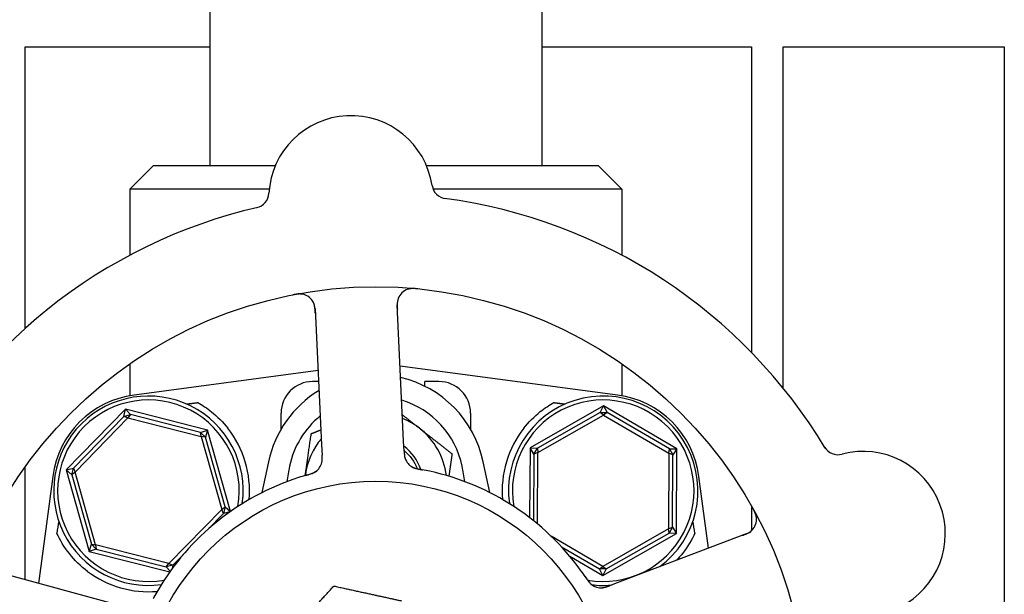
# Model space of a CAD drawing. Header units: inches. Extents: x 18 to 846, y -67 to 561.
# Tile 654 of 656: x 548.55 to 552.45, y 499.88 to 502.16. Entities that reach past the tile are written whole.
import ezdxf

# ---------------------------------------------------------------- set-up
doc = ezdxf.new("R2010")
doc.units = ezdxf.units.IN
doc.header["$LTSCALE"] = 24
doc.header["$MEASUREMENT"] = 0
doc.layers.add('Visible (ANSI)', color=7, linetype='Continuous', lineweight=30)

msp = doc.modelspace()

# ---------------------------------------------------------------- linework, layer by layer
at = {"layer": 'Visible (ANSI)'}
for p, q in [((550.61597, 504.0316), (550.61597, 501.58173)), ((549.30097, 503.60673), (549.30097, 501.58173)), ((548.57093, 500.93707), (548.57093, 502.05173)), ((548.57093, 502.05173), (549.30097, 502.05173)), ((550.61597, 502.05173), (551.44593, 502.05173)), ((551.44593, 502.05173), (551.44593, 500.84098)), ((551.57093, 500.70021), (551.57093, 502.05173)), ((551.57093, 502.05173), (552.44593, 502.05173)), ((552.44593, 502.05173), (552.44593, 499.14548)), ((549.07847, 501.58173), (548.98472, 501.48798)), ((549.07847, 501.58173), (549.5608, 501.58173)), ((550.15881, 501.58173), (550.83847, 501.58173)), ((550.83847, 501.58173), (550.93222, 501.48798)), ((549.53655, 501.48798), (548.98472, 501.48798)), ((548.98472, 501.48798), (548.98472, 501.22656)), ((550.93222, 501.48798), (550.18549, 501.48798)), ((550.93222, 501.48798), (550.93222, 501.22656)), ((549.7182, 501.01413), (549.744, 500.47542)), ((550.06863, 500.49097), (550.04283, 501.02968)), ((548.98472, 500.79686), (548.98472, 500.67045)), ((549.72989, 500.77005), (549.0018, 500.67313)), ((550.91513, 500.67313), (550.05442, 500.78771)), ((550.93222, 500.79686), (550.93222, 500.67045)), ((549.73198, 500.72641), (549.70847, 500.72641)), ((550.15222, 500.70786), (550.15222, 500.72641)), ((550.20847, 500.72641), (550.15222, 500.72641)), ((548.9676, 500.61728), (548.73326, 500.37706)), ((548.96158, 500.58873), (548.9676, 500.61728)), ((548.9676, 500.61728), (548.98763, 500.59605)), ((549.2928, 500.53445), (548.9676, 500.61728)), ((550.86018, 500.62981), (550.5687, 500.4635)), ((550.84651, 500.60403), (550.86018, 500.62981)), ((550.86018, 500.62981), (550.87358, 500.60389)), ((551.14994, 500.46054), (550.86018, 500.62981)), ((548.96158, 500.58873), (548.76166, 500.38379)), ((548.76823, 500.36816), (548.97737, 500.58254)), ((548.96158, 500.58873), (548.98763, 500.59605)), ((548.97737, 500.58254), (548.96158, 500.58873)), ((548.98763, 500.59605), (548.97737, 500.58254)), ((548.97737, 500.58254), (549.2676, 500.50862)), ((549.26506, 500.52539), (548.98763, 500.59605)), ((549.58347, 500.5382), (549.58347, 500.60141)), ((550.33347, 500.60141), (550.33347, 500.5382)), ((550.84651, 500.60403), (550.59785, 500.46215)), ((550.59986, 500.4453), (550.85999, 500.59373)), ((550.84651, 500.60403), (550.87358, 500.60389)), ((550.85999, 500.59373), (550.84651, 500.60403)), ((550.87358, 500.60389), (550.85999, 500.59373)), ((550.85999, 500.59373), (551.1186, 500.44266)), ((551.12078, 500.45948), (550.87358, 500.60389)), ((549.26506, 500.52539), (549.2928, 500.53445)), ((549.2928, 500.53445), (549.28443, 500.50649)), ((549.3834, 500.21234), (549.2928, 500.53445)), ((549.26506, 500.52539), (549.28443, 500.50649)), ((549.2676, 500.50862), (549.26506, 500.52539)), ((549.28443, 500.50649), (549.2676, 500.50862)), ((549.2676, 500.50862), (549.3487, 500.2203)), ((549.36195, 500.23089), (549.28443, 500.50649)), ((549.744, 500.47542), (549.74591, 500.43556)), ((550.07054, 500.45113), (550.06863, 500.49097)), ((550.5687, 500.4635), (550.56729, 500.18753)), ((550.5687, 500.4635), (550.59785, 500.46215)), ((550.5842, 500.43878), (550.5687, 500.4635)), ((550.5842, 500.43878), (550.59785, 500.46215)), ((550.59785, 500.46215), (550.59986, 500.4453)), ((551.1186, 500.44266), (551.12078, 500.45948)), ((551.12078, 500.45948), (551.14994, 500.46054)), ((551.12078, 500.45948), (551.13419, 500.43597)), ((551.14994, 500.46054), (551.13419, 500.43597)), ((551.14823, 500.12496), (551.14994, 500.46054)), ((550.5842, 500.43878), (550.58286, 500.17534)), ((550.59986, 500.4453), (550.5842, 500.43878)), ((550.59842, 500.16265), (550.59986, 500.4453)), ((551.1186, 500.44266), (551.11707, 500.14316)), ((551.13419, 500.43597), (551.1186, 500.44266)), ((551.13273, 500.14968), (551.13419, 500.43597)), ((548.57093, 499.94117), (548.57093, 500.38937)), ((548.73326, 500.37706), (548.76166, 500.38379)), ((548.75498, 500.35757), (548.73326, 500.37706)), ((548.73326, 500.37706), (548.82413, 500.05401)), ((548.75498, 500.35757), (548.76166, 500.38379)), ((548.76166, 500.38379), (548.76823, 500.36816)), ((549.53355, 500.40878), (549.50788, 500.28696)), ((550.40906, 500.28696), (550.38338, 500.40878)), ((548.67957, 500.35089), (548.62313, 499.92693)), ((548.76823, 500.36816), (548.75498, 500.35757)), ((548.75498, 500.35757), (548.8325, 500.08197)), ((548.84933, 500.07984), (548.76823, 500.36816)), ((551.2752, 500.06664), (551.23736, 500.35089)), ((549.3487, 500.2203), (549.13956, 500.00592)), ((549.3487, 500.2203), (549.36195, 500.23089)), ((549.35527, 500.20467), (549.3487, 500.2203)), ((549.36195, 500.23089), (549.35527, 500.20467)), ((549.36195, 500.23089), (549.38296, 500.21203)), ((551.44593, 500.23269), (551.44593, 500.13684)), ((549.29169, 500.13949), (549.35527, 500.20467)), ((549.38126, 500.21083), (549.35527, 500.20467)), ((551.11707, 500.14316), (550.85694, 499.99473)), ((551.11707, 500.14316), (551.13273, 500.14968)), ((551.11908, 500.12632), (551.11707, 500.14316)), ((551.13273, 500.14968), (551.11908, 500.12632)), ((551.13273, 500.14968), (551.14823, 500.12496)), ((550.85694, 499.99473), (550.65253, 500.11414)), ((550.85675, 499.95865), (551.14823, 500.12496)), ((550.87042, 499.98444), (551.11908, 500.12632)), ((551.42484, 500.12331), (550.92047, 499.93231)), ((551.14823, 500.12496), (551.11908, 500.12632)), ((548.82413, 500.05401), (548.8325, 500.08197)), ((548.85187, 500.06307), (548.82413, 500.05401)), ((548.8325, 500.08197), (548.84933, 500.07984)), ((548.85187, 500.06307), (548.8325, 500.08197)), ((548.84933, 500.07984), (548.85187, 500.06307)), ((549.13956, 500.00592), (548.84933, 500.07984)), ((548.85187, 500.06307), (549.1293, 499.99241)), ((550.69379, 500.07194), (550.84335, 499.98457)), ((548.82413, 500.05401), (549.14285, 499.97283)), ((549.15536, 499.99973), (549.19691, 500.04233)), ((550.72634, 500.03484), (550.85675, 499.95865)), ((549.1293, 499.99241), (549.13956, 500.00592)), ((549.15536, 499.99973), (549.1293, 499.99241)), ((549.14497, 499.9758), (549.1293, 499.99241)), ((549.13956, 500.00592), (549.15536, 499.99973)), ((549.15536, 499.99973), (549.1525, 499.98619)), ((550.84335, 499.98457), (550.85694, 499.99473)), ((550.85694, 499.99473), (550.87042, 499.98444)), ((548.94945, 499.83791), (548.42913, 499.97985)), ((550.87042, 499.98444), (550.84335, 499.98457)), ((550.85675, 499.95865), (550.84335, 499.98457)), ((550.87042, 499.98444), (550.85675, 499.95865)), ((550.92047, 499.93231), (550.88315, 499.91817))]:
    msp.add_line(p, q, dxfattribs=at)
for radius in [1.7075, 0.9375]:
    msp.add_circle((549.95847, 499.39423), radius, dxfattribs=at)
for centre, radius, start, end in [((549.85981, 501.45437), 0.325, 8.66113, 176.82247), ((549.4729, 501.47585), 0.0625, 283.1302, 356.82247), ((550.24289, 501.51272), 0.0625, 188.66113, 262.3534), ((549.95847, 499.39423), 2.075, 30.99965, 82.48395), ((549.95847, 499.39423), 2.075, 102.99965, 154.48395), ((550.10526, 501.03267), 0.0625, 84.88035, 182.7418), ((549.65577, 501.01114), 0.0625, 2.7418, 100.60325), ((549.70847, 500.60141), 0.125, 90, 180), ((549.95847, 500.31923), 0.43425, 11.9007, 76.93978), ((550.20847, 500.60141), 0.125, 0, 90), ((549.95847, 500.31923), 0.43425, 121.17296, 168.0993), ((549.05129, 500.30141), 0.375, 97.58266, 172.41734), ((549.05847, 500.29423), 0.375, 352.17396, 277.82604), ((549.05847, 500.29423), 0.35938, 350.02465, 279.97535), ((549.95847, 500.31923), 0.34909, 11.9007, 72.94151), ((550.85847, 500.29423), 0.375, 306.768, 187.82604), ((550.85847, 500.29423), 0.35938, 260.11375, 189.97535), ((550.86564, 500.30141), 0.375, 7.58266, 82.41734), ((549.95847, 500.31923), 0.34909, 129.05816, 168.0993), ((549.95847, 500.31923), 0.2815, 51.86636, 67.90218), ((549.05847, 500.29423), 0.4, 355.00108, 38.18136), ((549.95847, 500.31923), 0.2815, 7.18473, 51.86636), ((550.85847, 500.29423), 0.4, 141.81864, 184.99892), ((549.95847, 500.31923), 0.2815, 140.00252, 171.86636), ((549.95847, 500.31923), 0.18733, 18.39093, 53.59902), ((551.78815, 500.49929), 0.0625, 211.1302, 284.82247), ((550.13354, 500.44221), 0.0625, 200.31583, 240.22862), ((551.88729, 500.12468), 0.325, 296.66113, 104.82247), ((549.68405, 500.42068), 0.0625, 305.2706, 346.30345), ((549.95847, 499.39423), 1, 107.83299, 149.65061), ((549.95847, 500.31923), 0.2815, 171.86636, 172.81527), ((549.95847, 499.39423), 1, 35.83299, 77.65061), ((551.4027, 500.18176), 0.0625, 290.7418, 28.60325), ((549.05847, 500.29423), 0.4, 232.97261, 274.99892), ((550.84988, 499.97241), 0.0625, 233.2706, 274.30345), ((550.85847, 500.29423), 0.375, 263.08462, 274.7156)]:
    msp.add_arc(centre, radius, start, end, dxfattribs=at)
for centre, major_axis, start_param, end_param in [((548.46051, 497.2844), (0.57653, 4.33091), 0.8462542, 0.8607442), ((551.45642, 497.2844), (-0.57653, 4.33091), 5.4224411, 5.4369311)]:
    msp.add_ellipse(centre, major_axis=major_axis, ratio=0.0429148, start_param=start_param, end_param=end_param, dxfattribs=at)
for points, knots in [([(550.1251, 501.09358), (550.12429, 501.09366), (550.12348, 501.09374), (550.12008, 501.09406), (550.11737, 501.09428), (550.11237, 501.09456), (550.11007, 501.09464), (550.10505, 501.09467), (550.10228, 501.09459), (550.09786, 501.09428), (550.09605, 501.09408), (550.09269, 501.09361), (550.09111, 501.09332), (550.08803, 501.09265), (550.08654, 501.09224), (550.08473, 501.09168), (550.0842, 501.09151), (550.08378, 501.09136)], [0, 0, 0, 0, 0.00673636, 0.00673636, 0.02806078, 0.02806078, 0.0453371, 0.0453371, 0.06652159, 0.06652159, 0.08352225, 0.08352225, 0.101589, 0.101589, 0.12223492, 0.12223492, 0.13206643, 0.13206643, 0.13206643, 0.13206643]), ([(549.67143, 501.07165), (549.67088, 501.07178), (549.67018, 501.07194), (549.66774, 501.07242), (549.66577, 501.07272), (549.66172, 501.07306), (549.65992, 501.07314), (549.65554, 501.07316), (549.65282, 501.07306), (549.64769, 501.07266), (549.64525, 501.07239), (549.6402, 501.0717), (549.63755, 501.07126), (549.6334, 501.0705), (549.63183, 501.0702), (549.63023, 501.06989)], [0.10313051, 0.10313051, 0.10313051, 0.10313051, 0.11603194, 0.11603194, 0.14472132, 0.14472132, 0.16305353, 0.16305353, 0.18481803, 0.18481803, 0.20320409, 0.20320409, 0.22373688, 0.22373688, 0.23709216, 0.23709216, 0.23709216, 0.23709216]), ([(549.71899, 500.99767), (549.71896, 500.99828), (549.71893, 500.9989), (549.71883, 501.00094), (549.71876, 501.00236), (549.71837, 501.00911), (549.71792, 501.01428), (549.71672, 501.02238), (549.71604, 501.02573), (549.71382, 501.03401), (549.71179, 501.0388), (549.71012, 501.04197), (549.70996, 501.04228), (549.7098, 501.04256)], [0, 0, 0, 0, 0.00480624, 0.00480624, 0.01589597, 0.01589597, 0.05833406, 0.05833406, 0.09384639, 0.09384639, 0.15340885, 0.15340885, 0.16065924, 0.16065924, 0.16065924, 0.16065924]), ([(550.04871, 501.05928), (550.04843, 501.05866), (550.0481, 501.0579), (550.04686, 501.05476), (550.04607, 501.0524), (550.04451, 501.04568), (550.04384, 501.0414), (550.04322, 501.03305), (550.04313, 501.02909), (550.04322, 501.02319), (550.04327, 501.02142), (550.04341, 501.01754), (550.04351, 501.01539), (550.04362, 501.01328)], [0.11682073, 0.11682073, 0.11682073, 0.11682073, 0.13209763, 0.13209763, 0.17640845, 0.17640845, 0.22121697, 0.22121697, 0.25582457, 0.25582457, 0.27005755, 0.27005755, 0.2865375, 0.2865375, 0.2865375, 0.2865375]), ([(549.25404, 500.64316), (549.27188, 500.63316), (549.29009, 500.6211), (549.33149, 500.58816), (549.35397, 500.56555), (549.37289, 500.54149)], [0.52955844, 0.52955844, 0.52955844, 0.52955844, 0.6981502, 0.6981502, 0.92955653, 0.92955653, 0.92955653, 0.92955653]), ([(550.54404, 500.54149), (550.56299, 500.56559), (550.58551, 500.58823), (550.62691, 500.62115), (550.64509, 500.63318), (550.66289, 500.64316)], [2.4581256, 2.4581256, 2.4581256, 2.4581256, 2.68988255, 2.68988255, 2.85814401, 2.85814401, 2.85814401, 2.85814401]), ([(549.7427, 500.39908), (549.7428, 500.39935), (549.74289, 500.39964), (549.74326, 500.40073), (549.74354, 500.40161), (549.74427, 500.40416), (549.74468, 500.40591), (549.74569, 500.41115), (549.74609, 500.41489), (549.74637, 500.42168), (549.74634, 500.42477), (549.74625, 500.42773)], [0.094581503, 0.094581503, 0.094581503, 0.094581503, 0.09763667, 0.09763667, 0.105884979, 0.105884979, 0.120706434, 0.120706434, 0.149461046, 0.149461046, 0.17255876, 0.17255876, 0.17255876, 0.17255876]), ([(549.74454, 500.40493), (549.74454, 500.40493), (549.74454, 500.40493), (549.74455, 500.40496), (549.74457, 500.40503), (549.74465, 500.40535), (549.74472, 500.40566), (549.74506, 500.40709), (549.74545, 500.409), (549.74582, 500.41171), (549.74591, 500.41241), (549.7463, 500.41622), (549.74642, 500.4196), (549.74633, 500.42555), (549.74627, 500.4274), (549.74615, 500.43032), (549.74611, 500.43133), (549.74601, 500.43338), (549.74596, 500.43445), (549.74591, 500.4355)], [0.05598665, 0.05598665, 0.05598665, 0.05598665, 0.056873, 0.056873, 0.06006969, 0.06006969, 0.06858048, 0.06858048, 0.09786866, 0.09786866, 0.10758076, 0.10758076, 0.14991048, 0.14991048, 0.16694481, 0.16694481, 0.17567446, 0.17567446, 0.18444701, 0.18444701, 0.18444701, 0.18444701]), ([(550.07055, 500.45097), (550.07059, 500.45), (550.07064, 500.44901), (550.07073, 500.44712), (550.07078, 500.44618), (550.07093, 500.44348), (550.07104, 500.44175), (550.07125, 500.43897), (550.07135, 500.43787), (550.07176, 500.43366), (550.07216, 500.43103), (550.07294, 500.42706), (550.07343, 500.42508), (550.07434, 500.42218), (550.0746, 500.4214), (550.07501, 500.42026), (550.07518, 500.41983), (550.07525, 500.41963), (550.07526, 500.41961), (550.07526, 500.41961)], [0, 0, 0, 0, 0.00805947, 0.00805947, 0.01607833, 0.01607833, 0.0318321, 0.0318321, 0.04288224, 0.04288224, 0.07619177, 0.07619177, 0.108399, 0.108399, 0.12047641, 0.12047641, 0.12953115, 0.12953115, 0.13163232, 0.13163232, 0.13163232, 0.13163232]), ([(550.07097, 500.44284), (550.07104, 500.44179), (550.07112, 500.44074), (550.07148, 500.4366), (550.07187, 500.43343), (550.07296, 500.42753), (550.07365, 500.42472), (550.075, 500.42047), (550.07559, 500.41889), (550.07646, 500.41678), (550.07674, 500.41615), (550.07706, 500.41545), (550.07712, 500.41532), (550.07718, 500.41519)], [0.016833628, 0.016833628, 0.016833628, 0.016833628, 0.024996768, 0.024996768, 0.048690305, 0.048690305, 0.071674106, 0.071674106, 0.086017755, 0.086017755, 0.092484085, 0.092484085, 0.093980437, 0.093980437, 0.093980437, 0.093980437]), ([(550.09713, 500.39141), (550.09756, 500.39111), (550.09803, 500.3908), (550.09932, 500.38998), (550.10023, 500.38944), (550.10178, 500.38861), (550.10219, 500.38839), (550.10386, 500.38755), (550.10532, 500.38687), (550.10854, 500.38555), (550.11018, 500.38493), (550.1133, 500.38388), (550.11467, 500.38344), (550.11859, 500.38228), (550.12139, 500.38155), (550.12665, 500.3803), (550.12912, 500.37976), (550.13478, 500.3786), (550.13798, 500.378), (550.14193, 500.37726), (550.1427, 500.37711), (550.14347, 500.37697)], [0.13529989, 0.13529989, 0.13529989, 0.13529989, 0.15041637, 0.15041637, 0.17862377, 0.17862377, 0.18801437, 0.18801437, 0.21370501, 0.21370501, 0.23365387, 0.23365387, 0.24706173, 0.24706173, 0.26969876, 0.26969876, 0.28871805, 0.28871805, 0.31389266, 0.31389266, 0.3199487, 0.3199487, 0.3199487, 0.3199487]), ([(550.10175, 500.38838), (550.10175, 500.38838), (550.10182, 500.38834), (550.10216, 500.38815), (550.10257, 500.38792), (550.10372, 500.3873), (550.10453, 500.38689), (550.10708, 500.38568), (550.10906, 500.38486), (550.11278, 500.38355), (550.11439, 500.38305), (550.11736, 500.38221), (550.11866, 500.38187), (550.12211, 500.38102), (550.12437, 500.38053), (550.12903, 500.3796), (550.13149, 500.37915), (550.1344, 500.37863), (550.13494, 500.37854), (550.13548, 500.37844)], [0.07093315, 0.07093315, 0.07093315, 0.07093315, 0.07636583, 0.07636583, 0.08666451, 0.08666451, 0.09983228, 0.09983228, 0.12422953, 0.12422953, 0.14000404, 0.14000404, 0.15098747, 0.15098747, 0.16837574, 0.16837574, 0.18725582, 0.18725582, 0.19162474, 0.19162474, 0.19162474, 0.19162474]), ([(550.17234, 500.37109), (550.16296, 500.37315), (550.15122, 500.37553), (550.14161, 500.37732), (550.13941, 500.37773), (550.1374, 500.37809), (550.13557, 500.37843)], [0, 0, 0, 0, 0.41999651, 0.41999651, 0.41999651, 0.51583384, 0.51583384, 0.51583384, 0.51583384]), ([(549.68823, 500.35702), (549.68054, 500.35485), (549.6697, 500.35168), (549.66022, 500.34872), (549.65745, 500.34785), (549.65477, 500.347), (549.65222, 500.34618)], [0.48416631, 0.48416631, 0.48416631, 0.48416631, 0.88318571, 0.88318571, 0.88318571, 1, 1, 1, 1]), ([(549.68043, 500.3548), (549.68357, 500.35571), (549.68669, 500.3566), (549.69242, 500.35831), (549.69502, 500.35913), (549.69986, 500.36074), (549.70214, 500.36154), (549.70582, 500.36293), (549.70732, 500.36353), (549.71058, 500.36489), (549.71224, 500.36565), (549.71519, 500.36709), (549.71646, 500.36777), (549.71934, 500.3694), (549.72073, 500.37029), (549.7231, 500.37195), (549.72413, 500.37275), (549.72499, 500.37346)], [0, 0, 0, 0, 0.02532917, 0.02532917, 0.0459278, 0.0459278, 0.06431611, 0.06431611, 0.0780154, 0.0780154, 0.09688899, 0.09688899, 0.11755371, 0.11755371, 0.15067697, 0.15067697, 0.17984281, 0.17984281, 0.17984281, 0.17984281]), ([(549.68824, 500.35703), (549.68911, 500.35727), (549.68997, 500.35751), (549.69172, 500.358), (549.6926, 500.35825), (549.69582, 500.35918), (549.69821, 500.35989), (549.70288, 500.36141), (549.7052, 500.36223), (549.70864, 500.36358), (549.70992, 500.36412), (549.71287, 500.36544), (549.71441, 500.36622), (549.71673, 500.36749), (549.71763, 500.36802), (549.71934, 500.3691), (549.72015, 500.36966), (549.72074, 500.37007), (549.72084, 500.37015), (549.72084, 500.37015)], [0, 0, 0, 0, 0.00712604, 0.00712604, 0.01419238, 0.01419238, 0.03284312, 0.03284312, 0.05207098, 0.05207098, 0.06472354, 0.06472354, 0.08419423, 0.08419423, 0.09866358, 0.09866358, 0.11516786, 0.11516786, 0.12167905, 0.12167905, 0.12167905, 0.12167905]), ([(551.46509, 500.18557), (551.46504, 500.18613), (551.46498, 500.18684), (551.46468, 500.18932), (551.46436, 500.19128), (551.46343, 500.19523), (551.46295, 500.19698), (551.46162, 500.20115), (551.46068, 500.20371), (551.45871, 500.20846), (551.4577, 500.2107), (551.45549, 500.21529), (551.45425, 500.21767), (551.45225, 500.22138), (551.45147, 500.22278), (551.45068, 500.22421)], [0.10313051, 0.10313051, 0.10313051, 0.10313051, 0.11603194, 0.11603194, 0.14472131, 0.14472131, 0.16305353, 0.16305353, 0.18481803, 0.18481803, 0.20320408, 0.20320408, 0.22373688, 0.22373688, 0.23709216, 0.23709216, 0.23709216, 0.23709216]), ([(548.81759, 499.97489), (548.79102, 499.99493), (548.76612, 500.01922), (548.72459, 500.0714), (548.70803, 500.09932), (548.69587, 500.12534), (548.69563, 500.12586), (548.69539, 500.12637)], [2.42631307, 2.42631307, 2.42631307, 2.42631307, 2.67966435, 2.67966435, 2.93613641, 2.93613641, 2.94128789, 2.94128789, 2.94128789, 2.94128789]), ([(551.22154, 500.12637), (551.20964, 500.10063), (551.19305, 500.07243), (551.16466, 500.03657), (551.1567, 500.02743), (551.14831, 500.01863)], [0.44734115, 0.44734115, 0.44734115, 0.44734115, 0.70623872, 0.70623872, 0.7975395, 0.7975395, 0.7975395, 0.7975395]), ([(551.40942, 500.11747), (551.41, 500.11769), (551.41058, 500.11791), (551.41249, 500.11864), (551.41382, 500.11914), (551.42012, 500.1216), (551.42489, 500.12363), (551.43223, 500.12727), (551.4352, 500.12895), (551.44239, 500.13362), (551.44632, 500.13703), (551.44882, 500.1396), (551.44906, 500.13985), (551.44928, 500.14008)], [0, 0, 0, 0, 0.00480624, 0.00480624, 0.01589597, 0.01589597, 0.05833406, 0.05833406, 0.09384639, 0.09384639, 0.15340885, 0.15340885, 0.16065924, 0.16065924, 0.16065924, 0.16065924]), ([(550.79063, 499.94876), (550.78619, 499.9554), (550.77982, 499.96473), (550.77408, 499.97283), (550.7724, 499.9752), (550.77076, 499.97749), (550.76919, 499.97966)], [0.48416631, 0.48416631, 0.48416631, 0.48416631, 0.88318571, 0.88318571, 0.88318571, 1, 1, 1, 1]), ([(550.7861, 499.95549), (550.78794, 499.95279), (550.78975, 499.95009), (550.79315, 499.94518), (550.79473, 499.94295), (550.79776, 499.93884), (550.79922, 499.93693), (550.80168, 499.93386), (550.80272, 499.93261), (550.80502, 499.92994), (550.80626, 499.92859), (550.80853, 499.92623), (550.80957, 499.92523), (550.81201, 499.92299), (550.81329, 499.92195), (550.8156, 499.92021), (550.81668, 499.91947), (550.81762, 499.91888)], [0, 0, 0, 0, 0.0253292, 0.0253292, 0.04592782, 0.04592782, 0.06431613, 0.06431613, 0.07801539, 0.07801539, 0.09688899, 0.09688899, 0.11755369, 0.11755369, 0.15067695, 0.15067695, 0.17984281, 0.17984281, 0.17984281, 0.17984281]), ([(550.79063, 499.94875), (550.79114, 499.948), (550.79163, 499.94726), (550.79264, 499.94574), (550.79315, 499.94498), (550.79502, 499.9422), (550.79644, 499.94015), (550.79933, 499.93618), (550.80083, 499.93423), (550.80317, 499.93137), (550.80408, 499.93032), (550.80625, 499.92792), (550.80746, 499.9267), (550.80939, 499.92489), (550.81018, 499.9242), (550.81173, 499.92291), (550.81251, 499.92231), (550.81309, 499.92187), (550.81319, 499.9218), (550.81319, 499.9218)], [0, 0, 0, 0, 0.00712604, 0.00712604, 0.01419238, 0.01419238, 0.03284312, 0.03284312, 0.05207098, 0.05207098, 0.06472354, 0.06472354, 0.08419423, 0.08419423, 0.09866358, 0.09866358, 0.11516786, 0.11516786, 0.12167905, 0.12167905, 0.12167905, 0.12167905]), ([(550.84746, 499.90995), (550.84775, 499.90994), (550.84805, 499.90994), (550.8492, 499.90993), (550.85013, 499.90994), (550.85277, 499.91003), (550.85456, 499.91017), (550.85987, 499.91083), (550.86354, 499.91161), (550.87009, 499.91344), (550.87302, 499.91443), (550.8758, 499.91543)], [0.094581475, 0.094581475, 0.094581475, 0.094581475, 0.097636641, 0.097636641, 0.105884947, 0.105884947, 0.120706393, 0.120706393, 0.149460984, 0.149460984, 0.172558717, 0.172558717, 0.172558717, 0.172558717]), ([(550.85359, 499.91001), (550.85359, 499.91001), (550.85359, 499.91001), (550.85363, 499.91001), (550.8537, 499.91002), (550.85402, 499.91004), (550.85434, 499.91006), (550.85581, 499.91019), (550.85775, 499.9104), (550.86044, 499.91089), (550.86112, 499.91102), (550.86488, 499.91183), (550.86813, 499.91276), (550.87375, 499.91468), (550.87549, 499.91531), (550.87823, 499.91632), (550.87918, 499.91667), (550.88111, 499.9174), (550.88211, 499.91778), (550.88309, 499.91815)], [0.05598665, 0.05598665, 0.05598665, 0.05598665, 0.05687301, 0.05687301, 0.0600697, 0.0600697, 0.06858049, 0.06858049, 0.09786867, 0.09786867, 0.10758076, 0.10758076, 0.14991049, 0.14991049, 0.16694482, 0.16694482, 0.17567446, 0.17567446, 0.18444701, 0.18444701, 0.18444701, 0.18444701]), ([(549.09551, 499.8995), (549.09065, 499.89122), (549.08476, 499.88079), (549.08009, 499.8722), (549.07902, 499.87024), (549.07805, 499.86844), (549.07717, 499.8668)], [0, 0, 0, 0, 0.41999651, 0.41999651, 0.41999651, 0.51583384, 0.51583384, 0.51583384, 0.51583384])]:
    msp.add_open_spline(points, degree=3, knots=knots, dxfattribs=at)
for points, weights in [([(549.20942, 500.63751), (549.23176, 500.64034), (549.25404, 500.64316)], [0.999969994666, 0.999969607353, 0.999970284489]), ([(550.66289, 500.64316), (550.68518, 500.64034), (550.70752, 500.63751)], [0.999970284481, 0.999969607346, 0.999969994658]), ([(550.06367, 500.59452), (550.09877, 500.56697), (550.13229, 500.54065)], [1.01874043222, 1.02109815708, 1]), ([(549.70279, 500.51995), (549.72253, 500.52787), (549.74113, 500.53533)], [1, 1.0090077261, 1.01373989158]), ([(550.13229, 500.54065), (550.19162, 500.49407), (550.26013, 500.44029)], [1, 1.0379548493, 1]), ([(549.6798, 500.35906), (549.69047, 500.43373), (549.70279, 500.51995)], [1, 1.0379548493, 1]), ([(550.26013, 500.44029), (550.25344, 500.39346), (550.24745, 500.35157)], [1, 1.02026440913, 1.01889014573]), ([(549.67914, 500.35443), (549.67947, 500.35674), (549.6798, 500.35906)], [1.0022030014, 1.00113546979, 1]), ([(549.60743, 499.71423), (549.69318, 499.80829), (549.79219, 499.9169)], [1, 1.0379548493, 1]), ([(549.79219, 499.9169), (549.93575, 499.88546), (550.06008, 499.85823)], [1, 1.0379548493, 1])]:
    msp.add_rational_spline(points, weights, degree=2, dxfattribs=at)
for points in [[(550.0702, 500.45352), (550.09315, 500.4343), (550.11134, 500.40935), (550.12204, 500.3814)], [(549.61688, 500.39122), (549.6126, 500.37095), (549.6091, 500.35059), (549.60634, 500.33018)], [(550.3106, 500.33018), (550.30783, 500.35059), (550.30433, 500.37095), (550.30006, 500.39122)]]:
    msp.add_open_spline(points, degree=3, dxfattribs=at)

doc.saveas('drawing.dxf')
